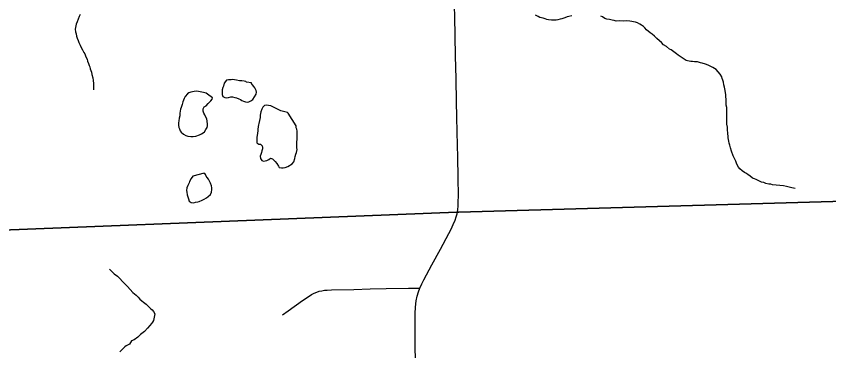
# Model space of a CAD drawing. Extents: x 103424 to 290657, y 38711 to 110967.
# Drawn here: x 139139 to 144407, y 70553 to 72722 of the extents above; entities that cross this region are included whole.
import ezdxf

# ---------------------------------------------------------------- set-up
doc = ezdxf.new("R2010")
doc.units = 0
for name, color, linetype in [('GM_X_Corporation', 7, 'Continuous'), ('GM_X_County_Road', 7, 'Continuous'), ('GM_X_Minor_Lake', 7, 'Continuous'), ('GM_X_Minor_River', 7, 'Continuous'), ('GM_X_Township_Road', 7, 'Continuous')]:
    doc.layers.add(name, color=color, linetype=linetype)

msp = doc.modelspace()

# ---------------------------------------------------------------- linework, layer by layer
at = {"layer": 'GM_X_Corporation'}
for points in [[(148595.4, 97226.9), (148833, 83560.2), (148898.5, 79790.5), (149015.8, 74683.5), (149033.8, 73736.5), (149033.9, 73732.6), (149049.8, 72895.7), (149073.5, 71652), (148226.8, 71627.9), (148225.5, 71627.9), (142009.1, 71451.2), (141995.5, 71450.7), (137954.1, 71291.3)], [(137954.1, 71291.3), (141995.5, 71450.7), (142009.1, 71451.2), (148225.5, 71627.9), (148226.8, 71627.9), (149073.5, 71652), (149097.1, 69822.5), (149097.2, 69817.3), (149214.2, 60733.4)]]:
    msp.add_lwpolyline(points, dxfattribs=at)
at = {"layer": 'GM_X_County_Road'}
msp.add_line((141997, 71440.2), (142000.5, 71460.3), dxfattribs=at)
for points in [[(142000.5, 71460.3), (142001.4, 71465.4), (142003.9, 71493.8), (142005.2, 71523.3), (142006.9, 71552.4), (142004.8, 71678.8), (142002.6, 71805.2), (141998.7, 71970.2), (141996.3, 72068.7), (141994, 72167.2), (141990.7, 72316.6), (141987.4, 72466.1), (141984.7, 72593.1), (141982.1, 72720.2), (141979.1, 72851.4)], [(141726.9, 70480.8), (141726, 70592.2), (141725.1, 70703.6), (141724.5, 70794.2), (141727.7, 70835.8), (141732.7, 70875.6), (141739.2, 70906.2), (141747, 70934.1), (141755.7, 70958), (141768.4, 70987.6), (141781.2, 71012.4), (141834.2, 71110.8), (141889.4, 71212), (141944.6, 71313.2), (141959, 71340.9), (141972.9, 71371.9), (141984.9, 71400.2), (141991.9, 71421.7), (141997, 71440.2)]]:
    msp.add_lwpolyline(points, dxfattribs=at)
at = {"layer": 'GM_X_Minor_Lake'}
for points in [[(140665.2, 72290.7), (140632.9, 72294.1), (140626.7, 72298.1), (140616.6, 72301.9), (140602.4, 72303.7), (140586.3, 72303.4), (140568.1, 72307.1), (140553.9, 72308.9), (140541.8, 72310.7), (140531.7, 72310.5), (140515.5, 72310.2), (140501.5, 72308), (140487.7, 72287.5), (140482, 72269.2), (140478.1, 72259), (140474.3, 72244.8), (140474.5, 72234.7), (140474.7, 72224.6), (140474.9, 72214.5), (140479.1, 72202.5), (140491.4, 72194.6), (140503.5, 72192.8), (140515.6, 72195.1)], [(140665.2, 72290.7), (140632.9, 72294.1), (140626.7, 72298.1), (140616.6, 72301.9), (140602.4, 72303.7), (140586.3, 72303.4), (140568.1, 72307.1), (140553.9, 72308.9), (140541.8, 72310.7), (140531.7, 72310.5), (140515.5, 72310.2), (140501.5, 72308), (140487.7, 72287.5), (140482, 72269.2), (140478.1, 72259), (140474.3, 72244.8), (140474.5, 72234.7), (140474.7, 72224.6), (140474.9, 72214.5), (140479.1, 72202.5), (140491.4, 72194.6), (140503.5, 72192.8), (140515.6, 72195.1), (140529.6, 72199.4), (140541.7, 72199.6), (140555.9, 72195.8), (140568.1, 72192), (140582.3, 72186.2), (140592.5, 72182.3), (140602.7, 72176.4), (140612.9, 72170.6), (140625.1, 72166.7), (140635.2, 72164.9), (140647.2, 72167.1), (140659.2, 72173.4), (140673.2, 72181.7), (140694.8, 72216.5), (140696.6, 72230.6), (140694.4, 72240.7), (140686, 72256.7), (140679.8, 72266.7), (140671.5, 72276.6), (140665.3, 72286.6), (140665.3, 72288.7), (140665.2, 72290.7)], [(140515.6, 72195.1), (140529.6, 72199.4), (140541.7, 72199.6), (140555.9, 72195.8), (140568.1, 72192), (140582.3, 72186.2), (140592.5, 72182.3), (140602.7, 72176.4), (140612.9, 72170.6), (140625.1, 72166.7), (140635.2, 72164.9), (140647.2, 72167.1), (140659.2, 72173.4), (140673.2, 72181.7), (140694.8, 72216.5), (140696.6, 72230.6), (140694.4, 72240.7), (140686, 72256.7), (140679.8, 72266.7), (140671.5, 72276.6), (140665.3, 72286.6), (140665.3, 72288.7), (140665.2, 72290.7)], [(140411.3, 72193), (140380, 72216.9), (140369.8, 72222.8), (140353.6, 72226.5), (140341.4, 72230.3), (140321.2, 72234), (140309, 72235.8), (140292.9, 72233.5), (140280.9, 72231.3), (140270.8, 72229.1), (140258.8, 72224.8), (140248.8, 72218.6), (140235, 72202.2), (140227.2, 72187.9), (140223.3, 72177.7), (140219.4, 72167.5), (140213.7, 72149.2), (140208, 72131), (140204.2, 72118.8), (140202.4, 72106.6), (140200.6, 72092.5), (140198.9, 72076.3), (140195.1, 72060), (140193.4, 72043.8), (140191.7, 72029.7), (140191.9, 72015.5), (140194.2, 72001.4), (140196.4, 71991.4)], [(140411.3, 72193), (140380, 72216.9), (140369.8, 72222.8), (140353.6, 72226.5), (140341.4, 72230.3), (140321.2, 72234), (140309, 72235.8), (140292.9, 72233.5), (140280.9, 72231.3), (140270.8, 72229.1), (140258.8, 72224.8), (140248.8, 72218.6), (140235, 72202.2), (140227.2, 72187.9), (140223.3, 72177.7), (140219.4, 72167.5), (140213.7, 72149.2), (140208, 72131), (140204.2, 72118.8), (140202.4, 72106.6), (140200.6, 72092.5), (140198.9, 72076.3), (140195.1, 72060), (140193.4, 72043.8), (140191.7, 72029.7), (140191.9, 72015.5), (140194.2, 72001.4), (140196.4, 71991.4), (140202.6, 71979.4), (140208.9, 71969.4), (140223.2, 71957.5), (140239.5, 71947.7), (140251.7, 71943.9), (140269.9, 71942.2), (140286, 71942.5), (140304.2, 71944.8), (140326.2, 71953.3), (140340.2, 71959.6), (140350.2, 71965.9), (140360.2, 71972.1), (140368, 71986.4), (140375.8, 72000.6), (140379.7, 72010.8), (140379.5, 72020.9), (140377.1, 72043.1), (140374.8, 72055.2), (140362.2, 72083.2), (140356, 72093.2), (140351.7, 72105.3), (140351.4, 72121.4), (140357.3, 72133.6), (140371.3, 72140), (140383.1, 72156.3), (140401, 72172.8), (140408.8, 72185.1), (140411.3, 72193)], [(140196.4, 71991.4), (140202.6, 71979.4), (140208.9, 71969.4), (140223.2, 71957.5), (140239.5, 71947.7), (140251.7, 71943.9), (140269.9, 71942.2), (140286, 71942.5), (140304.2, 71944.8), (140326.2, 71953.3), (140340.2, 71959.6), (140350.2, 71965.9), (140360.2, 71972.1), (140368, 71986.4), (140375.8, 72000.6), (140379.7, 72010.8), (140379.5, 72020.9), (140377.1, 72043.1), (140374.8, 72055.2), (140362.2, 72083.2), (140356, 72093.2), (140351.7, 72105.3), (140351.4, 72121.4), (140357.3, 72133.6), (140371.3, 72140), (140383.1, 72156.3), (140401, 72172.8), (140408.8, 72185.1), (140411.3, 72193)], [(140902.9, 72093.1), (140896.7, 72096.9), (140880.5, 72102.6), (140864.2, 72106.4), (140854.1, 72108.2), (140815.4, 72127.7), (140803.2, 72133.6), (140788.9, 72141.4), (140774.8, 72143.2), (140758.6, 72144.9), (140748.6, 72142.7), (140738.7, 72132.4), (140730.8, 72120.1), (140725.1, 72101.9), (140721.4, 72079.6), (140719.7, 72065.4), (140716, 72045.1), (140712.3, 72026.9), (140710.5, 72016.8), (140708.6, 72006.6), (140704.9, 71988.4), (140705.1, 71978.3), (140703.3, 71964.1), (140701.6, 71947.9), (140699.8, 71937.8), (140698.1, 71919.6), (140698.4, 71901.4), (140712.7, 71891.5), (140722.8, 71891.7), (140733.1, 71881.8), (140735.3, 71871.8), (140735.4, 71861.7), (140731.6, 71849.5), (140729.8, 71839.3), (140724, 71825.1), (140720.1, 71814.9)], [(140902.9, 72093.1), (140896.7, 72096.9), (140880.5, 72102.6), (140864.2, 72106.4), (140854.1, 72108.2), (140815.4, 72127.7), (140803.2, 72133.6), (140788.9, 72141.4), (140774.8, 72143.2), (140758.6, 72144.9), (140748.6, 72142.7), (140738.7, 72132.4), (140730.8, 72120.1), (140725.1, 72101.9), (140721.4, 72079.6), (140719.7, 72065.4), (140716, 72045.1), (140712.3, 72026.9), (140710.5, 72016.8), (140708.6, 72006.6), (140704.9, 71988.4), (140705.1, 71978.3), (140703.3, 71964.1), (140701.6, 71947.9), (140699.8, 71937.8), (140698.1, 71919.6), (140698.4, 71901.4), (140712.7, 71891.5), (140722.8, 71891.7), (140733.1, 71881.8), (140735.3, 71871.8), (140735.4, 71861.7), (140731.6, 71849.5), (140729.8, 71839.3), (140724, 71825.1), (140720.1, 71814.9), (140722.4, 71798.8), (140730.7, 71786.8), (140742.9, 71783), (140753, 71785.2), (140763, 71787.4), (140777, 71793.7), (140787, 71802), (140801.2, 71796.2), (140817.6, 71780.3), (140828, 71766.3), (140838.3, 71750.4), (140844.6, 71740.4), (140858.7, 71738.6), (140868.8, 71738.8), (140882.9, 71741.1), (140898.9, 71747.4), (140928.9, 71764.1), (140938.7, 71778.4), (140944.4, 71798.7), (140948.2, 71812.9), (140952, 71827.2), (140955.8, 71839.3), (140959.5, 71857.6), (140959.3, 71867.7), (140959.1, 71877.8), (140959, 71887.9), (140958.6, 71906.1), (140960.3, 71924.3), (140960.1, 71934.4), (140959.8, 71950.5), (140959.6, 71964.7), (140959.4, 71976.8), (140957.2, 71988.9), (140954.9, 71998.9), (140954.7, 72011), (140902.9, 72093.1)], [(140720.1, 71814.9), (140722.4, 71798.8), (140730.7, 71786.8), (140742.9, 71783), (140753, 71785.2), (140763, 71787.4), (140777, 71793.7), (140787, 71802), (140801.2, 71796.2), (140817.6, 71780.3), (140828, 71766.3), (140838.3, 71750.4), (140844.6, 71740.4), (140858.7, 71738.6), (140868.8, 71738.8), (140882.9, 71741.1), (140898.9, 71747.4), (140928.9, 71764.1), (140938.7, 71778.4), (140944.4, 71798.7), (140948.2, 71812.9), (140952, 71827.2), (140955.8, 71839.3), (140959.5, 71857.6), (140959.3, 71867.7), (140959.1, 71877.8), (140959, 71887.9), (140958.6, 71906.1), (140960.3, 71924.3), (140960.1, 71934.4), (140959.8, 71950.5), (140959.6, 71964.7), (140959.4, 71976.8), (140957.2, 71988.9), (140954.9, 71998.9), (140954.7, 72011), (140902.9, 72093.1)], [(140356.9, 71703.4), (140284.6, 71683.9), (140272.8, 71669.5), (140263, 71651.2), (140259.2, 71641), (140251.4, 71624.7), (140245.6, 71608.4), (140243.9, 71592.2), (140244.1, 71580.1), (140246.4, 71564), (140250.7, 71549.9), (140254.9, 71537.9), (140259.2, 71523.8), (140273.5, 71514), (140289.7, 71512.2), (140301.7, 71516.5), (140315.8, 71518.8), (140325.9, 71521)], [(140356.9, 71703.4), (140284.6, 71683.9), (140272.8, 71669.5), (140263, 71651.2), (140259.2, 71641), (140251.4, 71624.7), (140245.6, 71608.4), (140243.9, 71592.2), (140244.1, 71580.1), (140246.4, 71564), (140250.7, 71549.9), (140254.9, 71537.9), (140259.2, 71523.8), (140273.5, 71514), (140289.7, 71512.2), (140301.7, 71516.5), (140315.8, 71518.8), (140325.9, 71521), (140343.9, 71529.4), (140357.9, 71535.7), (140371.9, 71544), (140383.8, 71552.3), (140397.7, 71566.7), (140405.5, 71581), (140407.2, 71599.2), (140407, 71609.3), (140404.8, 71621.4), (140398.4, 71639.4), (140392.1, 71653.5), (140385.8, 71665.5), (140377.6, 71675.4), (140371.4, 71685.4), (140365.1, 71695.4), (140356.9, 71701.3), (140356.9, 71703.4)], [(140325.9, 71521), (140343.9, 71529.4), (140357.9, 71535.7), (140371.9, 71544), (140383.8, 71552.3), (140397.7, 71566.7), (140405.5, 71581), (140407.2, 71599.2), (140407, 71609.3), (140404.8, 71621.4), (140398.4, 71639.4), (140392.1, 71653.5), (140385.8, 71665.5), (140377.6, 71675.4), (140371.4, 71685.4), (140365.1, 71695.4), (140356.9, 71701.3), (140356.9, 71703.4)]]:
    msp.add_lwpolyline(points, dxfattribs=at)
at = {"layer": 'GM_X_Minor_River'}
for points in [[(139553.5, 72733.3), (139547.7, 72721.1), (139534.2, 72684.5), (139528.4, 72670.3), (139524.6, 72660.1), (139520.9, 72637.8), (139523.3, 72619.7), (139527.5, 72607.6), (139529.8, 72593.5), (139534.1, 72579.5), (139540.4, 72565.4), (139544.7, 72551.4), (139553.1, 72533.3), (139559.4, 72519.3), (139567.7, 72503.3), (139578.1, 72487.3), (139584.3, 72477.3), (139590.7, 72459.3), (139599.1, 72443.3), (139601.3, 72431.2), (139607.7, 72415.1), (139611.9, 72403.1), (139616.1, 72393.1), (139618.3, 72381), (139622.6, 72371), (139626.8, 72358.9), (139629.1, 72344.8), (139635.5, 72322.7), (139637.9, 72304.6), (139640.2, 72286.4), (139640.5, 72270.3), (139640.8, 72254.1), (139639, 72244)], [(142741.9, 72723.9), (142721.8, 72719.5), (142711.7, 72717.3), (142695.7, 72711), (142675.6, 72704.5), (142665.6, 72702.3), (142649.5, 72698), (142639.5, 72695.8), (142609.2, 72695.3), (142591, 72699), (142578.9, 72700.8), (142568.7, 72704.6), (142556.5, 72708.5), (142544.3, 72712.3), (142534.2, 72714.1), (142524, 72720), (142505.7, 72729.8)], [(143095.6, 72691.9), (143073.4, 72689.4), (143049.2, 72691), (143029, 72690.7), (143014.8, 72694.5), (143002.7, 72696.3), (142986.5, 72700), (142968.2, 72703.7), (142956.1, 72707.5), (142939.7, 72717.4), (142929.5, 72723.2)], [(144188.5, 71604.4), (144168.2, 71610.1), (144150, 71613.9), (144133.8, 71617.6), (144113.6, 71621.3), (144042.8, 71628.1), (144032.7, 71632), (144018.5, 71633.7), (143998.3, 71637.4), (143986, 71643.2), (143971.9, 71647), (143953.6, 71654.8), (143937.3, 71662.6), (143925.1, 71668.4), (143912.9, 71672.2), (143894.5, 71686), (143884.3, 71693.9), (143874, 71701.8), (143861.8, 71707.7), (143845.5, 71719.5), (143831.1, 71733.4), (143822.8, 71743.3), (143810.4, 71763.3), (143804, 71781.4), (143795.6, 71799.4), (143787.2, 71817.4), (143776.6, 71847.5), (143770.2, 71867.6), (143765.8, 71885.7), (143761.5, 71899.8), (143759.3, 71911.9), (143757.1, 71921.9), (143754.9, 71934), (143754.6, 71946.1), (143752.4, 71956.2), (143752.3, 71966.3), (143749.9, 71982.4), (143749.6, 72002.6), (143747.2, 72022.8), (143746.8, 72045), (143746.4, 72067.2), (143746, 72089.4), (143745.7, 72109.6), (143745.3, 72129.8), (143743, 72145.9), (143742.8, 72158), (143742.5, 72170.2), (143742.3, 72184.3), (143740, 72198.4), (143739.7, 72214.6), (143733, 72250.8), (143730.8, 72262.9), (143726.5, 72276.9), (143724.2, 72295.1), (143719.9, 72307.1), (143715.7, 72317.1), (143713.5, 72329.2), (143703.1, 72345.2), (143690.7, 72361.1), (143676.3, 72377.1), (143666.1, 72382.9), (143655.9, 72388.8), (143641.6, 72396.6), (143625.4, 72404.4), (143607.1, 72410.2), (143586.8, 72417.9), (143574.6, 72419.7), (143556.4, 72425.4), (143546.3, 72425.2), (143536.2, 72427.1), (143524, 72428.9), (143511.9, 72428.6), (143501.8, 72430.5), (143491.7, 72432.3), (143481.6, 72434.2), (143457, 72451.9), (143442.7, 72461.7), (143430.5, 72469.6), (143420.3, 72477.5), (143401.8, 72491.3), (143385.5, 72503.1), (143375.3, 72509), (143354.8, 72524.8), (143336.5, 72536.6), (143322.1, 72550.5), (143309.8, 72562.4), (143293.3, 72578.2), (143277, 72592.1), (143262.6, 72606), (143250.3, 72613.8), (143225.8, 72633.6), (143215.4, 72647.6), (143205.2, 72655.4), (143192.9, 72663.3), (143182.7, 72671.2), (143166.4, 72679), (143154.3, 72682.8), (143142.1, 72686.6), (143129.9, 72688.4), (143117.8, 72690.2), (143095.6, 72691.9)], [(139743.1, 71082.1), (139755.5, 71068.2), (139774, 71052.5), (139794.6, 71036.8), (139811.1, 71021), (139827.7, 71001.2), (139846.2, 70985.4), (139860.7, 70969.6), (139877.3, 70949.8), (139895.9, 70930), (139916.4, 70914.3), (139928.9, 70900.4), (139941.3, 70886.5), (139953.6, 70876.7), (139963.9, 70868.9), (139980.4, 70855.1), (139998.9, 70837.3), (140009.3, 70827.4), (140019.6, 70817.6), (140029.9, 70807.7), (140038.3, 70791.7), (140029.1, 70749.1), (140023.3, 70738.9), (140015.4, 70728.6), (140005.6, 70716.3), (139989.7, 70699.8), (139970, 70677.2), (139944.1, 70658.4), (139926.3, 70641.9), (139904.5, 70623.3), (139886.4, 70616.8), (139872.7, 70596.3), (139852.7, 70585.8), (139842.8, 70577.5), (139821, 70556.8), (139811.1, 70546.5)]]:
    msp.add_lwpolyline(points, dxfattribs=at)
at = {"layer": 'GM_X_Township_Road'}
msp.add_lwpolyline([(140864.5, 70785.2), (140901.7, 70811.3), (140994.5, 70879.2), (141031.1, 70903), (141054.1, 70917.1), (141071.7, 70926.2), (141087.3, 70932.9), (141103.4, 70938.2), (141120, 70942.2), (141136.9, 70944.7), (141155.5, 70946.7), (141182.9, 70947.6), (141328.7, 70951.1), (141433.2, 70953.7), (141537.7, 70956.3), (141682.2, 70958.8), (141755.7, 70958)], dxfattribs=at)

doc.saveas('drawing.dxf')
